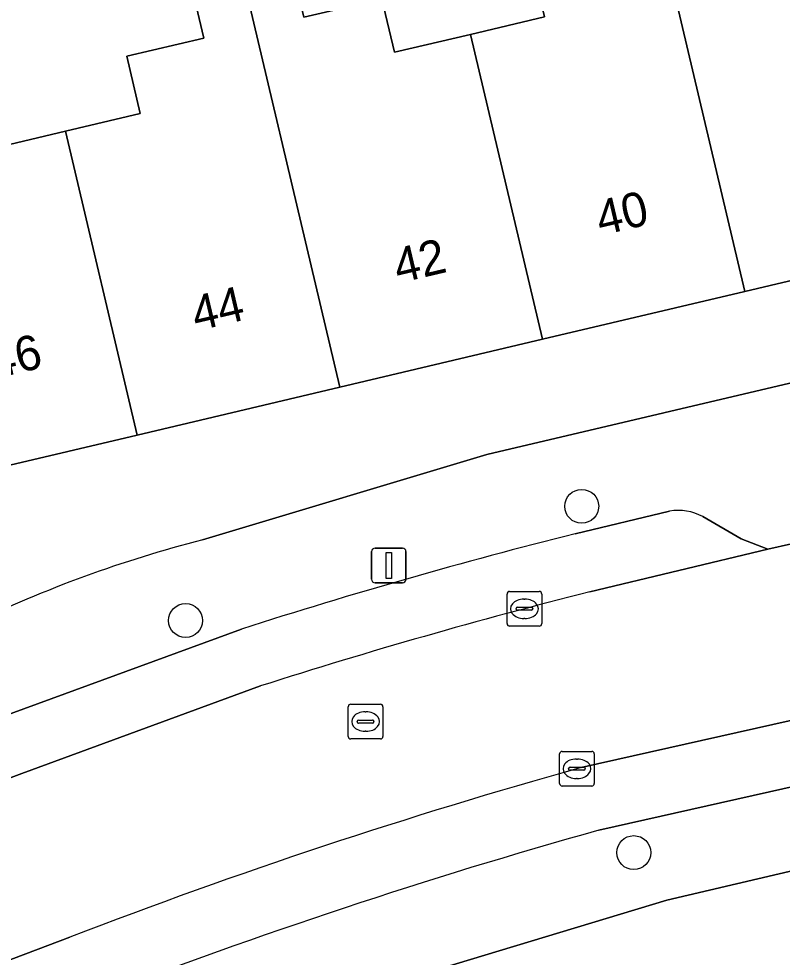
# Model space of a CAD drawing. Extents: x 158472 to 159562, y 388525 to 389606.
# Drawn here: x 159171.7 to 159193.71, y 388718.88 to 388745.92 of the extents above; entities that cross this region are included whole.
import ezdxf

# ---------------------------------------------------------------- set-up
doc = ezdxf.new("R2010")
doc.units = 0
for name, color, linetype in [('IMGEO_Boom', 7, 'Continuous'), ('IMGEO_Erf', 7, 'Continuous'), ('IMGEO_Kolk', 7, 'Continuous'), ('IMGEO_Lichtmast', 7, 'Continuous'), ('IMGEO_Pand', 7, 'Continuous'), ('IMGEO_Pand_nummerreeks', 7, 'Continuous'), ('IMGEO_Parkeervlak_open', 7, 'Continuous'), ('IMGEO_Rijbaan_lokaal_open', 7, 'Continuous'), ('IMGEO_Rioolput', 7, 'Continuous'), ('IMGEO_Voetpad_open', 7, 'Continuous')]:
    doc.layers.add(name, color=color, linetype=linetype)

msp = doc.modelspace()

# ---------------------------------------------------------------- linework, layer by layer
at = {"layer": 'IMGEO_Boom'}
for centre in [(159187.93, 388731.872), (159176.51, 388728.578), (159189.43, 388721.89)]:
    msp.add_circle(centre, 0.489, dxfattribs=at)
at = {"layer": 'IMGEO_Erf'}
for points in [[(159188.264, 388750), (159187.363, 388753.813), (159178.567, 388751.697), (159178.968, 388750), (159179.92, 388745.969), (159182.17, 388746.5), (159182.534, 388744.959), (159184.72, 388745.475), (159186.856, 388745.98), (159186.5, 388747.488), (159188.732, 388748.015)], [(159175.939, 388750), (159175.698, 388751.019), (159166.947, 388748.967), (159168.311, 388743.191), (159170.459, 388743.698), (159170.823, 388742.157), (159173.045, 388742.681), (159175.204, 388743.191), (159174.813, 388744.844), (159177.032, 388745.368)]]:
    msp.add_lwpolyline(points, close=True, dxfattribs=at)
for points in [[(159177.002, 388730.905), (159185.193, 388733.368), (159200.342, 388736.932), (159197.279, 388750)], [(159196.529, 388748.231), (159198.597, 388739.472), (159192.637, 388738.064), (159186.796, 388736.685), (159180.954, 388735.305), (159175.112, 388733.925), (159169.27, 388732.546), (159163.428, 388731.166), (159158.186, 388729.928), (159157.805, 388729.838), (159157.587, 388729.786), (159158.27, 388726.892), (159154.834, 388726.08), (159150.112, 388724.965), (159146.469, 388724.104), (159145.004, 388730.308), (159142.954, 388729.823), (159139.96, 388742.501), (159139.106, 388742.277), (159141.671, 388732.512), (159146.544, 388719.568), (159170.31, 388728.457)], [(159232.59, 388662.519), (159242.889, 388664.953), (159232.428, 388709.133), (159228.316, 388708.186), (159223.545, 388728.293), (159190.384, 388720.516), (159181.635, 388717.879), (159163.229, 388711.048)]]:
    msp.add_lwpolyline(points, dxfattribs=at)
msp.add_arc((159185.802, 388696.479), 35.533, 104.3383, 115.8477, dxfattribs=at)
at = {"layer": 'IMGEO_Kolk'}
for p, q in [((159185.778, 388728.492), (159185.778, 388729.344)), ((159185.853, 388729.418), (159186.705, 388729.418)), ((159186.779, 388729.344), (159186.779, 388728.492)), ((159186.266, 388729.198), (159186.291, 388729.198)), ((159186.037, 388728.912), (159186.037, 388728.924)), ((159186.475, 388728.875), (159186.077, 388728.875)), ((159186.08, 388728.961), (159186.478, 388728.961)), ((159186.521, 388728.924), (159186.521, 388728.912)), ((159186.289, 388728.638), (159186.264, 388728.638)), ((159186.705, 388728.418), (159185.853, 388728.418)), ((159187.291, 388723.882), (159187.291, 388724.734)), ((159187.366, 388724.808), (159188.218, 388724.808)), ((159188.292, 388724.734), (159188.292, 388723.882)), ((159187.779, 388724.588), (159187.804, 388724.588)), ((159187.55, 388724.302), (159187.55, 388724.314)), ((159187.988, 388724.265), (159187.59, 388724.265)), ((159187.593, 388724.351), (159187.991, 388724.351)), ((159188.034, 388724.314), (159188.034, 388724.302)), ((159187.802, 388724.028), (159187.777, 388724.028)), ((159188.218, 388723.808), (159187.366, 388723.808))]:
    msp.add_line(p, q, dxfattribs=at)
for points in [[(159185.778, 388728.492), (159185.778, 388729.344)], [(159185.853, 388729.418), (159186.705, 388729.418)], [(159186.779, 388729.344), (159186.779, 388728.492)], [(159186.705, 388728.418), (159185.853, 388728.418)], [(159187.291, 388723.882), (159187.291, 388724.734)], [(159187.366, 388724.808), (159188.218, 388724.808)], [(159188.292, 388724.734), (159188.292, 388723.882)], [(159188.218, 388723.808), (159187.366, 388723.808)]]:
    msp.add_lwpolyline(points, dxfattribs=at)
for centre, radius, start, end in [((159185.855, 388729.342), 0.0765, 91.552, 178.448), ((159185.855, 388729.342), 0.0765, 91.552, 178.448), ((159186.703, 388729.342), 0.0765, 1.552, 88.448), ((159186.703, 388729.342), 0.0765, 1.552, 88.448), ((159186.077, 388728.921), 0.0403, 85.8775, 175.7526), ((159186.074, 388728.911), 0.0366, 178.938, 274.7102), ((159186.478, 388728.918), 0.043, 264.8664, 352.4533), ((159186.482, 388728.923), 0.0386, 1.7309, 96.639), ((159185.855, 388728.494), 0.0765, 181.552, 268.448), ((159185.855, 388728.494), 0.0765, 181.552, 268.448), ((159186.703, 388728.494), 0.0765, 271.552, 358.448), ((159186.703, 388728.494), 0.0765, 271.552, 358.448), ((159187.368, 388724.732), 0.0765, 91.552, 178.448), ((159187.368, 388724.732), 0.0765, 91.552, 178.448), ((159188.216, 388724.732), 0.0765, 1.552, 88.448), ((159188.216, 388724.732), 0.0765, 1.552, 88.448), ((159187.59, 388724.311), 0.0403, 85.8775, 175.7526), ((159187.587, 388724.301), 0.0366, 178.938, 274.7102), ((159187.991, 388724.308), 0.043, 264.8664, 352.4533), ((159187.995, 388724.313), 0.0386, 1.7309, 96.639), ((159187.368, 388723.884), 0.0765, 181.552, 268.448), ((159187.368, 388723.884), 0.0765, 181.552, 268.448), ((159188.216, 388723.884), 0.0765, 271.552, 358.448), ((159188.216, 388723.884), 0.0765, 271.552, 358.448)]:
    msp.add_arc(centre, radius, start, end, dxfattribs=at)
for centre, major_axis, ratio, start_param, end_param in [((159186.265, 388728.918), (-0.387, 0.002), 0.722429, 4.712389, 7.853982), ((159186.29, 388728.918), (-0.39, 0.002), 0.717154, 1.570796, 4.712389), ((159187.778, 388724.308), (-0.387, 0.002), 0.722429, 4.712389, 7.853982), ((159187.803, 388724.308), (-0.39, 0.002), 0.717154, 1.570796, 4.712389)]:
    msp.add_ellipse(centre, major_axis=major_axis, ratio=ratio, start_param=start_param, end_param=end_param, dxfattribs=at)
at = {"layer": 'IMGEO_Lichtmast'}
for p, q in [((159181.974, 388730.668), (159182.764, 388730.668)), ((159182.764, 388730.668), (159181.974, 388730.668)), ((159181.874, 388729.768), (159181.874, 388730.568)), ((159181.874, 388730.568), (159181.874, 388729.768)), ((159182.864, 388730.568), (159182.864, 388729.768)), ((159182.864, 388729.768), (159182.864, 388730.568)), ((159182.764, 388729.668), (159181.974, 388729.668)), ((159181.974, 388729.668), (159182.764, 388729.668))]:
    msp.add_line(p, q, dxfattribs=at)
msp.add_lwpolyline([(159182.294, 388730.543), (159182.444, 388730.543), (159182.444, 388729.793), (159182.294, 388729.793), (159182.294, 388730.543)], dxfattribs=at)
for centre, start, end in [((159181.974, 388730.568), 90, 180), ((159181.974, 388730.568), 90, 180), ((159182.764, 388730.568), 0, 90), ((159182.764, 388730.568), 360, 90), ((159181.974, 388729.768), 180, 270), ((159181.974, 388729.768), 180, 270), ((159182.764, 388729.768), 270, 0), ((159182.764, 388729.768), 270, 0)]:
    msp.add_arc(centre, 0.1, start, end, dxfattribs=at)
at = {"layer": 'IMGEO_Pand'}
for points in [[(159192.637, 388738.064), (159198.597, 388739.472), (159196.529, 388748.231), (159194.194, 388747.679), (159193.835, 388749.201), (159191.668, 388748.689), (159191.359, 388750), (159190.294, 388754.505), (159188.836, 388754.161), (159189.819, 388750)], [(159184.72, 388745.475), (159186.796, 388736.685), (159192.637, 388738.064), (159189.819, 388750), (159188.836, 388754.161), (159187.363, 388753.813), (159188.264, 388750), (159188.732, 388748.015), (159186.5, 388747.488), (159186.856, 388745.98)], [(159184.72, 388745.475), (159182.534, 388744.959), (159182.17, 388746.5), (159179.92, 388745.969), (159178.968, 388750), (159178.567, 388751.697), (159177.162, 388751.365), (159177.484, 388750), (159180.954, 388735.305), (159186.796, 388736.685)], [(159180.954, 388735.305), (159177.484, 388750), (159177.162, 388751.365), (159175.698, 388751.019), (159175.939, 388750), (159177.032, 388745.368), (159174.813, 388744.844), (159175.204, 388743.191), (159173.045, 388742.681), (159175.112, 388733.925)], [(159175.112, 388733.925), (159173.045, 388742.681), (159170.823, 388742.157), (159170.459, 388743.698), (159168.311, 388743.191), (159166.947, 388748.967), (159165.475, 388748.619), (159169.27, 388732.546)]]:
    msp.add_lwpolyline(points, close=True, dxfattribs=at)
at = {"layer": 'IMGEO_Parkeervlak_open'}
for points in [[(159190.459, 388731.736), (159187.745, 388731.082)], [(159188.161, 388729.403), (159193.295, 388730.634), (159192.527, 388730.933), (159191.424, 388731.577)], [(159178.125, 388728.335), (159171.168, 388725.789), (159163.405, 388722.893), (159159.88, 388721.567), (159160.489, 388719.947), (159164.012, 388721.272), (159171.791, 388724.175), (159178.672, 388726.694)], [(159196.439, 388726.26), (159187.917, 388724.344)], [(159188.423, 388722.535), (159196.851, 388724.428), (159196.439, 388726.26)], [(159173.174, 388719.453), (159162.231, 388715.317), (159161.695, 388715.114)]]:
    msp.add_lwpolyline(points, dxfattribs=at)
for centre, radius, start, end in [((159190.697, 388730.173), 1.581, 62.6291, 98.6582), ((159226.609, 388576.763), 159.138, 104.13544, 107.73805), ((159226.501, 388577.134), 157.022, 104.13275, 107.73412), ((159231.851, 388567.247), 163.124, 105.62434, 111.08226), ((159232.045, 388566.634), 161.889, 105.63179, 111.06819)]:
    msp.add_arc(centre, radius, start, end, dxfattribs=at)
at = {"layer": 'IMGEO_Rijbaan_lokaal_open'}
for points in [[(159187.917, 388724.344), (159196.439, 388726.26), (159195.342, 388731.099), (159193.295, 388730.634), (159188.161, 388729.403)], [(159178.672, 388726.694), (159171.791, 388724.175), (159164.012, 388721.272), (159160.489, 388719.947), (159162.231, 388715.317), (159173.174, 388719.453)]]:
    msp.add_lwpolyline(points, dxfattribs=at)
for centre, radius, start, end in [((159226.501, 388577.134), 157.022, 104.13275, 107.73412), ((159231.851, 388567.247), 163.124, 105.62434, 111.08226)]:
    msp.add_arc(centre, radius, start, end, dxfattribs=at)
at = {"layer": 'IMGEO_Rioolput'}
for p, q in [((159181.198, 388725.241), (159181.198, 388726.093)), ((159181.273, 388726.167), (159182.125, 388726.167)), ((159182.199, 388726.093), (159182.199, 388725.241)), ((159181.686, 388725.947), (159181.711, 388725.947)), ((159181.457, 388725.661), (159181.457, 388725.673)), ((159181.895, 388725.624), (159181.497, 388725.624)), ((159181.5, 388725.71), (159181.898, 388725.71)), ((159181.941, 388725.673), (159181.941, 388725.661)), ((159181.709, 388725.387), (159181.684, 388725.387)), ((159182.125, 388725.167), (159181.273, 388725.167))]:
    msp.add_line(p, q, dxfattribs=at)
for points in [[(159181.198, 388725.241), (159181.198, 388726.093)], [(159181.273, 388726.167), (159182.125, 388726.167)], [(159182.199, 388726.093), (159182.199, 388725.241)], [(159182.125, 388725.167), (159181.273, 388725.167)]]:
    msp.add_lwpolyline(points, dxfattribs=at)
for centre, radius, start, end in [((159181.275, 388726.091), 0.0765, 91.552, 178.448), ((159181.275, 388726.091), 0.0765, 91.552, 178.448), ((159182.123, 388726.091), 0.0765, 1.552, 88.448), ((159182.123, 388726.091), 0.0765, 1.552, 88.448), ((159181.497, 388725.67), 0.0403, 85.8775, 175.7526), ((159181.494, 388725.66), 0.0366, 178.938, 274.7102), ((159181.898, 388725.667), 0.043, 264.8664, 352.4533), ((159181.902, 388725.672), 0.0386, 1.7309, 96.639), ((159181.275, 388725.243), 0.0765, 181.552, 268.448), ((159181.275, 388725.243), 0.0765, 181.552, 268.448), ((159182.123, 388725.243), 0.0765, 271.552, 358.448), ((159182.123, 388725.243), 0.0765, 271.552, 358.448)]:
    msp.add_arc(centre, radius, start, end, dxfattribs=at)
for centre, major_axis, ratio, start_param, end_param in [((159181.685, 388725.667), (-0.387, 0.002), 0.722429, 4.712389, 7.853982), ((159181.71, 388725.667), (-0.39, 0.002), 0.717154, 1.570796, 4.712389)]:
    msp.add_ellipse(centre, major_axis=major_axis, ratio=ratio, start_param=start_param, end_param=end_param, dxfattribs=at)
at = {"layer": 'IMGEO_Voetpad_open'}
for points in [[(159191.424, 388731.577), (159192.527, 388730.933), (159193.295, 388730.634), (159195.342, 388731.099), (159198.054, 388731.714), (159200.89, 388732.358), (159200.78, 388732.847), (159202.429, 388737.3), (159200.342, 388736.932), (159185.193, 388733.368), (159177.002, 388730.905)], [(159187.745, 388731.082), (159190.459, 388731.736)], [(159149.911, 388706.384), (159152.409, 388707.311), (159152.21, 388707.847), (159157.674, 388709.832), (159162.292, 388711.51), (159162.564, 388710.795), (159163.229, 388711.048), (159181.635, 388717.879), (159190.384, 388720.516), (159223.545, 388728.293), (159231.218, 388730.092)], [(159159.88, 388721.567), (159163.405, 388722.893), (159171.168, 388725.789), (159178.125, 388728.335)], [(159210.756, 388727.636), (159207.59, 388726.904), (159199.571, 388725.055), (159196.851, 388724.428), (159188.423, 388722.535)]]:
    msp.add_lwpolyline(points, dxfattribs=at)
for centre, radius, start, end in [((159190.697, 388730.173), 1.581, 62.6291, 98.6582), ((159226.609, 388576.763), 159.138, 104.13544, 107.73805), ((159185.802, 388696.479), 35.533, 104.3383, 115.8477), ((159232.045, 388566.634), 161.889, 105.63179, 111.06819)]:
    msp.add_arc(centre, radius, start, end, dxfattribs=at)

# ---------------------------------------------------------------- texts
at = {"layer": 'IMGEO_Pand_nummerreeks'}
for s, p in [('40', (159188.475, 388739.67)), ('42', (159182.642, 388738.293)), ('44', (159176.817, 388736.917)), ('46', (159170.99, 388735.541))]:
    msp.add_text(s, height=1, rotation=13.2883, dxfattribs=at).set_placement(p)

doc.saveas('drawing.dxf')
